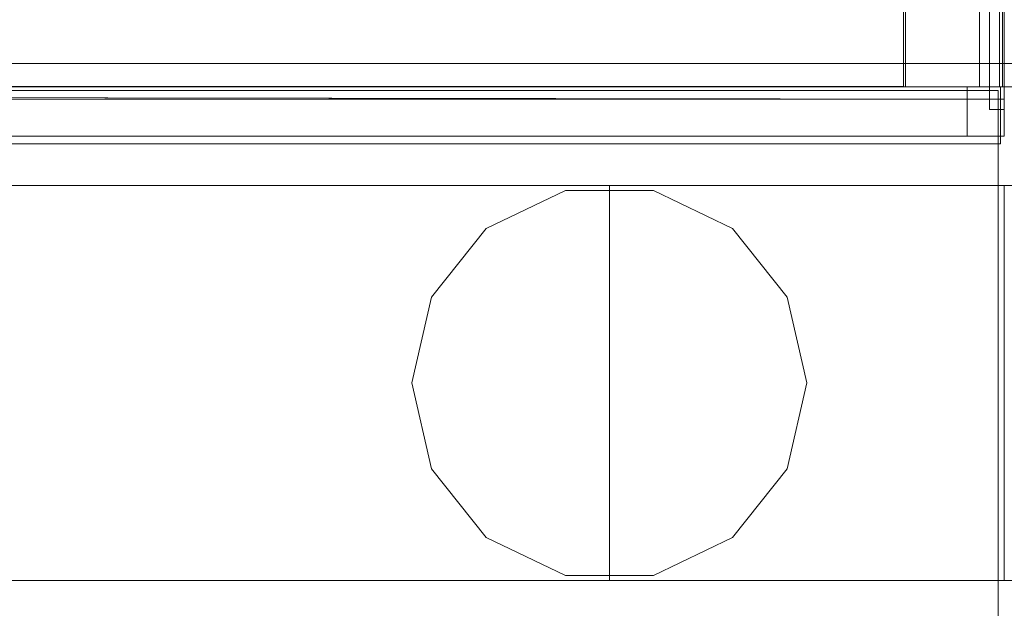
# Model space of a CAD drawing. Header units: inches. Extents: x 813 to 1305, y 19 to 194.
# Tile 653 of 875: x 1254.46 to 1259.44, y 104.09 to 107.07. Entities that reach past the tile are written whole.
import ezdxf

# ---------------------------------------------------------------- set-up
doc = ezdxf.new("R2010")
doc.units = ezdxf.units.IN
doc.header["$MEASUREMENT"] = 0
for name, color, linetype, true_color in [('CET color Grey19', 7, 'Continuous', 0x2f2e34), ('CET color Grey2', 7, 'Continuous', 0x060606), ('CET color Grey98', 7, 'Continuous', 0xfafafa), ('CET color NavajoWhite4', 7, 'Continuous', 0x81775f)]:
    doc.layers.add(name, color=color, linetype=linetype, true_color=true_color)
doc.layers.add('CET Default', color=7, linetype='Continuous')

# ---------------------------------------------------------------- blocks, each defined once
blk = doc.blocks.new('*C164')
at = {"layer": 'CET color Grey2', "linetype": 'Continuous', "lineweight": 0}
for points, invisible_edges in [([(40, 2.5, 32.1525), (2, 2.5, 32.1525), (2, 2.5, 34.0275), (40, 2.5, 32.1525)], 4), ([(40, 2.5, 32.1525), (2, 2.5, 34.0275), (40, 2.5, 34.0275), (40, 2.5, 32.1525)], 9), ([(2, 2.5, 32.1525), (40, 2.5, 32.1525), (40, 0.5, 32.1525), (2, 2.5, 32.1525)], 4), ([(2, 2.5, 32.1525), (40, 0.5, 32.1525), (2, 0.5, 32.1525), (2, 2.5, 32.1525)], 9), ([(2, 0.5, 34.0275), (40, 0.5, 34.0275), (40, 2.5, 34.0275), (2, 0.5, 34.0275)], 4), ([(2, 0.5, 34.0275), (40, 2.5, 34.0275), (2, 2.5, 34.0275), (2, 0.5, 34.0275)], 9), ([(40, 2.5, 48.4213), (2, 2.5, 48.4213), (2, 2.5, 49.4213), (40, 2.5, 48.4213)], 4), ([(40, 2.5, 48.4213), (2, 2.5, 49.4213), (40, 2.5, 49.4213), (40, 2.5, 48.4213)], 9), ([(2, 2.5, 48.4213), (40, 2.5, 48.4213), (40, 0.5, 48.4213), (2, 2.5, 48.4213)], 4), ([(2, 2.5, 48.4213), (40, 0.5, 48.4213), (2, 0.5, 48.4213), (2, 2.5, 48.4213)], 9), ([(2, 0.5, 49.4213), (40, 0.5, 49.4213), (40, 2.5, 49.4213), (2, 0.5, 49.4213)], 4), ([(2, 0.5, 49.4213), (40, 2.5, 49.4213), (2, 2.5, 49.4213), (2, 0.5, 49.4213)], 9), ([(40, 2.5, 8.59), (2, 2.5, 8.59), (2, 2.5, 9.59), (40, 2.5, 8.59)], 4), ([(40, 2.5, 8.59), (2, 2.5, 9.59), (40, 2.5, 9.59), (40, 2.5, 8.59)], 9), ([(2, 2.5, 8.59), (40, 2.5, 8.59), (40, 0.5, 8.59), (2, 2.5, 8.59)], 4), ([(2, 2.5, 8.59), (40, 0.5, 8.59), (2, 0.5, 8.59), (2, 2.5, 8.59)], 9), ([(2, 0.5, 9.59), (40, 0.5, 9.59), (40, 2.5, 9.59), (2, 0.5, 9.59)], 4), ([(2, 0.5, 9.59), (40, 2.5, 9.59), (2, 2.5, 9.59), (2, 0.5, 9.59)], 9), ([(40, 2.5, 0.5), (2, 2.5, 0.5), (2, 2.5, 1.5), (40, 2.5, 0.5)], 4), ([(40, 2.5, 0.5), (2, 2.5, 1.5), (40, 2.5, 1.5), (40, 2.5, 0.5)], 9), ([(2, 2.5, 0.5), (40, 2.5, 0.5), (40, 0.5, 0.5), (2, 2.5, 0.5)], 4), ([(2, 2.5, 0.5), (40, 0.5, 0.5), (2, 0.5, 0.5), (2, 2.5, 0.5)], 9), ([(2, 0.5, 1.5), (40, 0.5, 1.5), (40, 2.5, 1.5), (2, 0.5, 1.5)], 4), ([(2, 0.5, 1.5), (40, 2.5, 1.5), (2, 2.5, 1.5), (2, 0.5, 1.5)], 9), ([(40, 0.5, 32.1525), (40, 2.5, 32.1525), (40, 2.5, 34.0275), (40, 0.5, 32.1525)], 4), ([(40, 0.5, 32.1525), (40, 2.5, 34.0275), (40, 0.5, 34.0275), (40, 0.5, 32.1525)], 9), ([(42, 2.5, 0.5), (40, 2.5, 0.5), (40, 2.5, 49.4213), (42, 2.5, 0.5)], 4), ([(42, 2.5, 0.5), (40, 2.5, 49.4213), (42, 2.5, 49.4213), (42, 2.5, 0.5)], 9), ([(40, 2.5, 0.5), (40, 0.5, 0.5), (40, 0.5, 49.4213), (40, 2.5, 0.5)], 4), ([(40, 2.5, 0.5), (40, 0.5, 49.4213), (40, 2.5, 49.4213), (40, 2.5, 0.5)], 9), ([(40, 2.5, 0.5), (42, 2.5, 0.5), (42, 0.5, 0.5), (40, 2.5, 0.5)], 4), ([(40, 2.5, 0.5), (42, 0.5, 0.5), (40, 0.5, 0.5), (40, 2.5, 0.5)], 9), ([(40, 0.5, 49.4213), (42, 0.5, 49.4213), (42, 2.5, 49.4213), (40, 0.5, 49.4213)], 4), ([(40, 0.5, 49.4213), (42, 2.5, 49.4213), (40, 2.5, 49.4213), (40, 0.5, 49.4213)], 9), ([(40, 0.5, 48.4213), (40, 2.5, 48.4213), (40, 2.5, 49.4213), (40, 0.5, 48.4213)], 4), ([(40, 0.5, 48.4213), (40, 2.5, 49.4213), (40, 0.5, 49.4213), (40, 0.5, 48.4213)], 9), ([(40, 0.5, 8.59), (40, 2.5, 8.59), (40, 2.5, 9.59), (40, 0.5, 8.59)], 4), ([(40, 0.5, 8.59), (40, 2.5, 9.59), (40, 0.5, 9.59), (40, 0.5, 8.59)], 9), ([(40, 0.5, 0.5), (40, 2.5, 0.5), (40, 2.5, 1.5), (40, 0.5, 0.5)], 4), ([(40, 0.5, 0.5), (40, 2.5, 1.5), (40, 0.5, 1.5), (40, 0.5, 0.5)], 9), ([(42, 0.5, 0.5), (42, 2.5, 0.5), (42, 2.5, 49.4213), (42, 0.5, 0.5)], 4), ([(42, 0.5, 0.5), (42, 2.5, 49.4213), (42, 0.5, 49.4213), (42, 0.5, 0.5)], 9), ([(39.3765, 2.2818), (39.7775, 2.4749), (41, 1.5), (39.3765, 2.2818)], 6), ([(41, 1.5, 0.5), (39.7775, 2.4749, 0.5), (39.3765, 2.2818, 0.5), (41, 1.5, 0.5)], 13), ([(39.3765, 2.2818), (39.7775, 2.4749, 0.5), (39.7775, 2.4749), (39.3765, 2.2818)], 9), ([(39.3765, 2.2818), (39.3765, 2.2818, 0.5), (39.7775, 2.4749, 0.5), (39.3765, 2.2818)], 4), ([(39.7775, 2.4749), (40.2225, 2.4749), (41, 1.5), (39.7775, 2.4749)], 6), ([(41, 1.5, 0.5), (40.2225, 2.4749, 0.5), (39.7775, 2.4749, 0.5), (41, 1.5, 0.5)], 13), ([(39.7775, 2.4749), (40.2225, 2.4749, 0.5), (40.2225, 2.4749), (39.7775, 2.4749)], 9), ([(39.7775, 2.4749), (39.7775, 2.4749, 0.5), (40.2225, 2.4749, 0.5), (39.7775, 2.4749)], 4), ([(40.2225, 2.4749), (40.6235, 2.2818), (41, 1.5), (40.2225, 2.4749)], 6), ([(41, 1.5, 0.5), (40.6235, 2.2818, 0.5), (40.2225, 2.4749, 0.5), (41, 1.5, 0.5)], 13), ([(40.2225, 2.4749), (40.6235, 2.2818, 0.5), (40.6235, 2.2818), (40.2225, 2.4749)], 9), ([(40.2225, 2.4749), (40.2225, 2.4749, 0.5), (40.6235, 2.2818, 0.5), (40.2225, 2.4749)], 4), ([(39.099, 1.9339), (39.3765, 2.2818), (41, 1.5), (39.099, 1.9339)], 6), ([(41, 1.5, 0.5), (39.3765, 2.2818, 0.5), (39.099, 1.9339, 0.5), (41, 1.5, 0.5)], 13), ([(39.099, 1.9339), (39.3765, 2.2818, 0.5), (39.3765, 2.2818), (39.099, 1.9339)], 9), ([(39.099, 1.9339), (39.099, 1.9339, 0.5), (39.3765, 2.2818, 0.5), (39.099, 1.9339)], 4), ([(40.6235, 2.2818), (40.901, 1.9339), (41, 1.5), (40.6235, 2.2818)], 4), ([(41, 1.5, 0.5), (40.901, 1.9339, 0.5), (40.6235, 2.2818, 0.5), (41, 1.5, 0.5)], 4), ([(40.6235, 2.2818), (40.901, 1.9339, 0.5), (40.901, 1.9339), (40.6235, 2.2818)], 9), ([(40.6235, 2.2818), (40.6235, 2.2818, 0.5), (40.901, 1.9339, 0.5), (40.6235, 2.2818)], 4), ([(39, 1.5), (39.099, 1.9339), (41, 1.5), (39, 1.5)], 6), ([(41, 1.5, 0.5), (39.099, 1.9339, 0.5), (39, 1.5, 0.5), (41, 1.5, 0.5)], 13), ([(39, 1.5), (39.099, 1.9339, 0.5), (39.099, 1.9339), (39, 1.5)], 9), ([(39, 1.5), (39, 1.5, 0.5), (39.099, 1.9339, 0.5), (39, 1.5)], 4), ([(40.901, 1.9339), (41, 1.5, 0.5), (41, 1.5), (40.901, 1.9339)], 9), ([(40.901, 1.9339), (40.901, 1.9339, 0.5), (41, 1.5, 0.5), (40.901, 1.9339)], 4), ([(39.099, 1.0661), (39, 1.5), (41, 1.5), (39.099, 1.0661)], 6), ([(41, 1.5, 0.5), (39, 1.5, 0.5), (39.099, 1.0661, 0.5), (41, 1.5, 0.5)], 13), ([(39.099, 1.0661), (39, 1.5, 0.5), (39, 1.5), (39.099, 1.0661)], 9), ([(39.099, 1.0661), (39.099, 1.0661, 0.5), (39, 1.5, 0.5), (39.099, 1.0661)], 4), ([(39.3765, 0.7182), (39.099, 1.0661), (41, 1.5), (39.3765, 0.7182)], 6), ([(41, 1.5, 0.5), (39.099, 1.0661, 0.5), (39.3765, 0.7182, 0.5), (41, 1.5, 0.5)], 13), ([(39.7775, 0.5251), (39.3765, 0.7182), (41, 1.5), (39.7775, 0.5251)], 6), ([(41, 1.5, 0.5), (39.3765, 0.7182, 0.5), (39.7775, 0.5251, 0.5), (41, 1.5, 0.5)], 13), ([(40.2225, 0.5251), (39.7775, 0.5251), (41, 1.5), (40.2225, 0.5251)], 6), ([(41, 1.5, 0.5), (39.7775, 0.5251, 0.5), (40.2225, 0.5251, 0.5), (41, 1.5, 0.5)], 13), ([(40.6235, 0.7182), (40.2225, 0.5251), (41, 1.5), (40.6235, 0.7182)], 6), ([(41, 1.5, 0.5), (40.2225, 0.5251, 0.5), (40.6235, 0.7182, 0.5), (41, 1.5, 0.5)], 13), ([(40.901, 1.0661), (40.6235, 0.7182), (41, 1.5), (40.901, 1.0661)], 2), ([(41, 1.5, 0.5), (40.6235, 0.7182, 0.5), (40.901, 1.0661, 0.5), (41, 1.5, 0.5)], 9), ([(41, 1.5), (41, 1.5, 0.5), (40.901, 1.0661, 0.5), (41, 1.5)], 4), ([(41, 1.5), (40.901, 1.0661, 0.5), (40.901, 1.0661), (41, 1.5)], 9), ([(39.3765, 0.7182), (39.099, 1.0661, 0.5), (39.099, 1.0661), (39.3765, 0.7182)], 9), ([(39.3765, 0.7182), (39.3765, 0.7182, 0.5), (39.099, 1.0661, 0.5), (39.3765, 0.7182)], 4), ([(40.901, 1.0661), (40.6235, 0.7182, 0.5), (40.6235, 0.7182), (40.901, 1.0661)], 9), ([(40.901, 1.0661), (40.901, 1.0661, 0.5), (40.6235, 0.7182, 0.5), (40.901, 1.0661)], 4), ([(39.7775, 0.5251), (39.3765, 0.7182, 0.5), (39.3765, 0.7182), (39.7775, 0.5251)], 9), ([(39.7775, 0.5251), (39.7775, 0.5251, 0.5), (39.3765, 0.7182, 0.5), (39.7775, 0.5251)], 4), ([(40.6235, 0.7182), (40.2225, 0.5251, 0.5), (40.2225, 0.5251), (40.6235, 0.7182)], 9), ([(40.6235, 0.7182), (40.6235, 0.7182, 0.5), (40.2225, 0.5251, 0.5), (40.6235, 0.7182)], 4), ([(2, 0.5, 32.1525), (40, 0.5, 32.1525), (40, 0.5, 34.0275), (2, 0.5, 32.1525)], 4), ([(2, 0.5, 32.1525), (40, 0.5, 34.0275), (2, 0.5, 34.0275), (2, 0.5, 32.1525)], 9), ([(2, 0.5, 48.4213), (40, 0.5, 48.4213), (40, 0.5, 49.4213), (2, 0.5, 48.4213)], 4), ([(2, 0.5, 48.4213), (40, 0.5, 49.4213), (2, 0.5, 49.4213), (2, 0.5, 48.4213)], 9), ([(2, 0.5, 8.59), (40, 0.5, 8.59), (40, 0.5, 9.59), (2, 0.5, 8.59)], 4), ([(2, 0.5, 8.59), (40, 0.5, 9.59), (2, 0.5, 9.59), (2, 0.5, 8.59)], 9), ([(2, 0.5, 0.5), (40, 0.5, 0.5), (40, 0.5, 1.5), (2, 0.5, 0.5)], 4), ([(2, 0.5, 0.5), (40, 0.5, 1.5), (2, 0.5, 1.5), (2, 0.5, 0.5)], 9), ([(40.2225, 0.5251), (39.7775, 0.5251, 0.5), (39.7775, 0.5251), (40.2225, 0.5251)], 9), ([(40.2225, 0.5251), (40.2225, 0.5251, 0.5), (39.7775, 0.5251, 0.5), (40.2225, 0.5251)], 4), ([(40, 0.5, 0.5), (42, 0.5, 0.5), (42, 0.5, 49.4213), (40, 0.5, 0.5)], 4), ([(40, 0.5, 0.5), (42, 0.5, 49.4213), (40, 0.5, 49.4213), (40, 0.5, 0.5)], 9)]:
    blk.add_3dface(points, dxfattribs=dict(at, invisible_edges=invisible_edges))
at = {"layer": 'CET color Grey98', "linetype": 'Continuous', "lineweight": 0}
for points, invisible_edges in [([(42, 3, 0.5625), (0, 3, 0.5625), (0, 3, 0.8675), (42, 3, 0.5625)], 4), ([(42, 3, 0.5625), (0, 3, 0.8675), (42, 3, 0.8675), (42, 3, 0.5625)], 9), ([(42, 3, 0.8675), (0, 3, 0.8675), (0, 2.9375, 0.93), (42, 3, 0.8675)], 4), ([(42, 3, 0.8675), (0, 2.9375, 0.93), (42, 2.9375, 0.93), (42, 3, 0.8675)], 9), ([(41.9803, 3, 1.18), (0.0197, 3, 1.18), (0.0197, 3, 8.84), (41.9803, 3, 1.18)], 4), ([(41.9803, 3, 1.18), (0.0197, 3, 8.84), (41.9803, 3, 8.84), (41.9803, 3, 1.18)], 9), ([(41.9803, 3, 8.84), (0.0197, 3, 8.84), (0.0197, 2.9375, 8.9025), (41.9803, 3, 8.84)], 4), ([(41.9803, 3, 8.84), (0.0197, 2.9375, 8.9025), (41.9803, 2.9375, 8.9025), (41.9803, 3, 8.84)], 9), ([(41.8125, 2.9375, 9.09), (0.1875, 3, 9.1525), (41.8125, 3, 9.1525), (41.8125, 2.9375, 9.09)], 9), ([(41.8125, 2.9375, 9.09), (0.1875, 2.9375, 9.09), (0.1875, 3, 9.1525), (41.8125, 2.9375, 9.09)], 4), ([(41.8125, 3, 9.1525), (0.1875, 3, 32.9025), (41.8125, 3, 32.9025), (41.8125, 3, 9.1525)], 9), ([(41.8125, 3, 9.1525), (0.1875, 3, 9.1525), (0.1875, 3, 32.9025), (41.8125, 3, 9.1525)], 4), ([(41.8125, 3, 32.9025), (0.1875, 2.9375, 32.965), (41.8125, 2.9375, 32.965), (41.8125, 3, 32.9025)], 9), ([(41.8125, 3, 32.9025), (0.1875, 3, 32.9025), (0.1875, 2.9375, 32.965), (41.8125, 3, 32.9025)], 4), ([(41.8125, 3, 33.26), (41.8125, 2.75, 33.26), (0.1875, 3, 33.26), (41.8125, 3, 33.26)], 2), ([(0.1875, 3, 33.26), (41.8125, 2.75, 33.26), (0.1875, 2.75, 33.26), (0.1875, 3, 33.26)], 9), ([(41.8125, 3, 33.26), (0.1875, 3, 33.26), (0.1875, 3, 35.005), (41.8125, 3, 33.26)], 4), ([(41.8125, 3, 33.26), (0.1875, 3, 35.005), (41.8125, 3, 35.005), (41.8125, 3, 33.26)], 9), ([(41.8125, 2.75, 34.92), (41.8125, 3, 34.92), (0.1875, 3, 34.92), (41.8125, 2.75, 34.92)], 4), ([(41.8125, 2.75, 34.92), (0.1875, 3, 34.92), (0.1875, 2.75, 34.92), (41.8125, 2.75, 34.92)], 9), ([(41.8125, 3, 35.26), (41.8125, 2.75, 35.26), (0.1875, 3, 35.26), (41.8125, 3, 35.26)], 2), ([(0.1875, 3, 35.26), (41.8125, 2.75, 35.26), (0.1875, 2.75, 35.26), (0.1875, 3, 35.26)], 9), ([(41.8125, 3, 35.26), (0.1875, 3, 35.26), (0.1875, 3, 37.005), (41.8125, 3, 35.26)], 4), ([(41.8125, 3, 35.26), (0.1875, 3, 37.005), (41.8125, 3, 37.005), (41.8125, 3, 35.26)], 9), ([(41.8125, 2.75, 36.92), (41.8125, 3, 36.92), (0.1875, 3, 36.92), (41.8125, 2.75, 36.92)], 4), ([(41.8125, 2.75, 36.92), (0.1875, 3, 36.92), (0.1875, 2.75, 36.92), (41.8125, 2.75, 36.92)], 9), ([(41.8125, 3, 37.26), (41.8125, 2.75, 37.26), (0.1875, 3, 37.26), (41.8125, 3, 37.26)], 2), ([(0.1875, 3, 37.26), (41.8125, 2.75, 37.26), (0.1875, 2.75, 37.26), (0.1875, 3, 37.26)], 9), ([(41.8125, 3, 37.26), (0.1875, 3, 37.26), (0.1875, 3, 39.005), (41.8125, 3, 37.26)], 4), ([(41.8125, 3, 37.26), (0.1875, 3, 39.005), (41.8125, 3, 39.005), (41.8125, 3, 37.26)], 9), ([(41.8125, 2.75, 38.92), (41.8125, 3, 38.92), (0.1875, 3, 38.92), (41.8125, 2.75, 38.92)], 4), ([(41.8125, 2.75, 38.92), (0.1875, 3, 38.92), (0.1875, 2.75, 38.92), (41.8125, 2.75, 38.92)], 9), ([(41.8125, 3, 39.26), (41.8125, 2.75, 39.26), (0.1875, 3, 39.26), (41.8125, 3, 39.26)], 2), ([(0.1875, 3, 39.26), (41.8125, 2.75, 39.26), (0.1875, 2.75, 39.26), (0.1875, 3, 39.26)], 9), ([(41.8125, 3, 39.26), (0.1875, 3, 39.26), (0.1875, 3, 41.005), (41.8125, 3, 39.26)], 4), ([(41.8125, 3, 39.26), (0.1875, 3, 41.005), (41.8125, 3, 41.005), (41.8125, 3, 39.26)], 9), ([(41.8125, 2.75, 40.92), (41.8125, 3, 40.92), (0.1875, 3, 40.92), (41.8125, 2.75, 40.92)], 4), ([(41.8125, 2.75, 40.92), (0.1875, 3, 40.92), (0.1875, 2.75, 40.92), (41.8125, 2.75, 40.92)], 9), ([(41.8125, 3, 41.26), (41.8125, 2.75, 41.26), (0.1875, 3, 41.26), (41.8125, 3, 41.26)], 2), ([(0.1875, 3, 41.26), (41.8125, 2.75, 41.26), (0.1875, 2.75, 41.26), (0.1875, 3, 41.26)], 9), ([(41.8125, 3, 41.26), (0.1875, 3, 41.26), (0.1875, 3, 43.005), (41.8125, 3, 41.26)], 4), ([(41.8125, 3, 41.26), (0.1875, 3, 43.005), (41.8125, 3, 43.005), (41.8125, 3, 41.26)], 9), ([(41.8125, 2.75, 42.92), (41.8125, 3, 42.92), (0.1875, 3, 42.92), (41.8125, 2.75, 42.92)], 4), ([(41.8125, 2.75, 42.92), (0.1875, 3, 42.92), (0.1875, 2.75, 42.92), (41.8125, 2.75, 42.92)], 9), ([(41.8125, 3, 43.26), (41.8125, 2.75, 43.26), (0.1875, 3, 43.26), (41.8125, 3, 43.26)], 2), ([(0.1875, 3, 43.26), (41.8125, 2.75, 43.26), (0.1875, 2.75, 43.26), (0.1875, 3, 43.26)], 9), ([(41.8125, 3, 43.26), (0.1875, 3, 43.26), (0.1875, 3, 45.005), (41.8125, 3, 43.26)], 4), ([(41.8125, 3, 43.26), (0.1875, 3, 45.005), (41.8125, 3, 45.005), (41.8125, 3, 43.26)], 9), ([(41.8125, 2.75, 44.92), (41.8125, 3, 44.92), (0.1875, 3, 44.92), (41.8125, 2.75, 44.92)], 4), ([(41.8125, 2.75, 44.92), (0.1875, 3, 44.92), (0.1875, 2.75, 44.92), (41.8125, 2.75, 44.92)], 9), ([(41.8125, 3, 45.26), (41.8125, 2.75, 45.26), (0.1875, 3, 45.26), (41.8125, 3, 45.26)], 2), ([(0.1875, 3, 45.26), (41.8125, 2.75, 45.26), (0.1875, 2.75, 45.26), (0.1875, 3, 45.26)], 9), ([(41.8125, 3, 45.26), (0.1875, 3, 45.26), (0.1875, 3, 47.005), (41.8125, 3, 45.26)], 4), ([(41.8125, 3, 45.26), (0.1875, 3, 47.005), (41.8125, 3, 47.005), (41.8125, 3, 45.26)], 9), ([(41.8125, 2.75, 46.92), (41.8125, 3, 46.92), (0.1875, 3, 46.92), (41.8125, 2.75, 46.92)], 4), ([(41.8125, 2.75, 46.92), (0.1875, 3, 46.92), (0.1875, 2.75, 46.92), (41.8125, 2.75, 46.92)], 9), ([(41.8125, 3, 47.26), (41.8125, 2.75, 47.26), (0.1875, 3, 47.26), (41.8125, 3, 47.26)], 2), ([(0.1875, 3, 47.26), (41.8125, 2.75, 47.26), (0.1875, 2.75, 47.26), (0.1875, 3, 47.26)], 9), ([(41.8125, 3, 47.26), (0.1875, 3, 47.26), (0.1875, 3, 49.005), (41.8125, 3, 47.26)], 4), ([(41.8125, 3, 47.26), (0.1875, 3, 49.005), (41.8125, 3, 49.005), (41.8125, 3, 47.26)], 9), ([(41.8125, 2.75, 9.09), (41.8125, 3, 32.9025), (41.8125, 2.9375, 32.965), (41.8125, 2.75, 9.09)], 13), ([(41.8125, 2.75, 9.09), (41.8125, 3, 9.1525), (41.8125, 3, 32.9025), (41.8125, 2.75, 9.09)], 13), ([(41.8125, 2.75, 9.09), (41.8125, 2.9375, 9.09), (41.8125, 3, 9.1525), (41.8125, 2.75, 9.09)], 4), ([(0.0312, 0.0197, 49.5), (41.9687, 0.0197, 49.5), (41.9687, 2.9803, 49.5), (0.0312, 0.0197, 49.5)], 4), ([(0.0312, 0.0197, 49.5), (41.9687, 2.9803, 49.5), (0.0312, 2.9803, 49.5), (0.0312, 0.0197, 49.5)], 9), ([(0.0312, 2.9803, 49.5), (41.9687, 2.9803, 49.5), (41.9687, 2.9803, 49.25), (0.0312, 2.9803, 49.5)], 4), ([(0.0312, 2.9803, 49.5), (41.9687, 2.9803, 49.25), (0.0312, 2.9803, 49.25), (0.0312, 2.9803, 49.5)], 9), ([(0.0312, 2.9803, 49.25), (41.9687, 2.9803, 49.25), (41.9687, 0.0197, 49.25), (0.0312, 2.9803, 49.25)], 4), ([(0.0312, 2.9803, 49.25), (41.9687, 0.0197, 49.25), (0.0312, 0.0197, 49.25), (0.0312, 2.9803, 49.25)], 9), ([(42, 2.9375, 0.93), (0, 2.9375, 0.93), (0, 2.75, 0.93), (42, 2.9375, 0.93)], 4), ([(42, 2.9375, 0.93), (0, 2.75, 0.93), (42, 2.75, 0.93), (42, 2.9375, 0.93)], 9), ([(42, 2.75, 0.5), (0, 2.75, 0.5), (0, 2.9375, 0.5), (42, 2.75, 0.5)], 4), ([(42, 2.75, 0.5), (0, 2.9375, 0.5), (42, 2.9375, 0.5), (42, 2.75, 0.5)], 9), ([(41.9803, 2.9375, 8.9025), (0.0197, 2.9375, 8.9025), (0.0197, 2.75, 8.9025), (41.9803, 2.9375, 8.9025)], 4), ([(41.9803, 2.9375, 8.9025), (0.0197, 2.75, 8.9025), (41.9803, 2.75, 8.9025), (41.9803, 2.9375, 8.9025)], 9), ([(41.9803, 2.75, 1.1175), (0.0197, 2.75, 1.1175), (0.0197, 2.9375, 1.1175), (41.9803, 2.75, 1.1175)], 4), ([(41.9803, 2.75, 1.1175), (0.0197, 2.9375, 1.1175), (41.9803, 2.9375, 1.1175), (41.9803, 2.75, 1.1175)], 9), ([(41.8125, 2.75, 9.09), (0.1875, 2.9375, 9.09), (41.8125, 2.9375, 9.09), (41.8125, 2.75, 9.09)], 9), ([(41.8125, 2.75, 9.09), (0.1875, 2.75, 9.09), (0.1875, 2.9375, 9.09), (41.8125, 2.75, 9.09)], 4), ([(41.8125, 2.9375, 32.965), (0.1875, 2.75, 32.965), (41.8125, 2.75, 32.965), (41.8125, 2.9375, 32.965)], 9), ([(41.8125, 2.9375, 32.965), (0.1875, 2.9375, 32.965), (0.1875, 2.75, 32.965), (41.8125, 2.9375, 32.965)], 4), ([(41.8125, 2.75, 9.09), (41.8125, 2.9375, 32.965), (41.8125, 2.75, 32.965), (41.8125, 2.75, 9.09)], 9), ([(42, 2.75, 0.93), (0, 2.75, 0.93), (0, 2.75, 0.5), (42, 2.75, 0.93)], 4), ([(42, 2.75, 0.93), (0, 2.75, 0.5), (42, 2.75, 0.5), (42, 2.75, 0.93)], 9), ([(41.9803, 2.75, 8.9025), (0.0197, 2.75, 8.9025), (0.0197, 2.75, 1.1175), (41.9803, 2.75, 8.9025)], 4), ([(41.9803, 2.75, 8.9025), (0.0197, 2.75, 1.1175), (41.9803, 2.75, 1.1175), (41.9803, 2.75, 8.9025)], 9), ([(41.9803, 2.7106, 0.93), (0.0197, 2.7106, 0.93), (0.0197, 2.75, 0.93), (41.9803, 2.7106, 0.93)], 4), ([(41.9803, 2.7106, 0.93), (0.0197, 2.75, 0.93), (41.9803, 2.75, 0.93), (41.9803, 2.7106, 0.93)], 9), ([(41.9803, 2.75, 1.1175), (0.0197, 2.75, 1.1175), (0.0197, 2.7106, 1.1175), (41.9803, 2.75, 1.1175)], 4), ([(41.9803, 2.75, 1.1175), (0.0197, 2.7106, 1.1175), (41.9803, 2.7106, 1.1175), (41.9803, 2.75, 1.1175)], 9), ([(41.9803, 2.75, 0.93), (0.0197, 2.75, 0.93), (0.0197, 2.75, 1.1175), (41.9803, 2.75, 0.93)], 4), ([(41.9803, 2.75, 0.93), (0.0197, 2.75, 1.1175), (41.9803, 2.75, 1.1175), (41.9803, 2.75, 0.93)], 9), ([(41.9803, 2.7106, 8.9025), (0.0197, 2.7106, 8.9025), (0.0197, 2.75, 8.9025), (41.9803, 2.7106, 8.9025)], 4), ([(41.9803, 2.7106, 8.9025), (0.0197, 2.75, 8.9025), (41.9803, 2.75, 8.9025), (41.9803, 2.7106, 8.9025)], 9), ([(41.9803, 2.75, 9.09), (0.0197, 2.75, 9.09), (0.0197, 2.7106, 9.09), (41.9803, 2.75, 9.09)], 4), ([(41.9803, 2.75, 9.09), (0.0197, 2.7106, 9.09), (41.9803, 2.7106, 9.09), (41.9803, 2.75, 9.09)], 9), ([(41.9803, 2.75, 8.9025), (0.0197, 2.75, 8.9025), (0.0197, 2.75, 9.09), (41.9803, 2.75, 8.9025)], 4), ([(41.9803, 2.75, 8.9025), (0.0197, 2.75, 9.09), (41.9803, 2.75, 9.09), (41.9803, 2.75, 8.9025)], 9), ([(41.8125, 2.75, 32.965), (0.1875, 2.75, 9.09), (41.8125, 2.75, 9.09), (41.8125, 2.75, 32.965)], 9), ([(41.8125, 2.75, 32.965), (0.1875, 2.75, 32.965), (0.1875, 2.75, 9.09), (41.8125, 2.75, 32.965)], 4), ([(41.8125, 2.75, 32.92), (0.1875, 2.75, 32.92), (0.1875, 2.75, 33.26), (41.8125, 2.75, 32.92)], 4), ([(41.8125, 2.75, 32.92), (0.1875, 2.75, 33.26), (41.8125, 2.75, 33.26), (41.8125, 2.75, 32.92)], 9), ([(41.8125, 2.75, 34.92), (0.1875, 2.75, 34.92), (0.1875, 2.75, 35.26), (41.8125, 2.75, 34.92)], 4), ([(41.8125, 2.75, 34.92), (0.1875, 2.75, 35.26), (41.8125, 2.75, 35.26), (41.8125, 2.75, 34.92)], 9), ([(41.8125, 2.75, 36.92), (0.1875, 2.75, 36.92), (0.1875, 2.75, 37.26), (41.8125, 2.75, 36.92)], 4), ([(41.8125, 2.75, 36.92), (0.1875, 2.75, 37.26), (41.8125, 2.75, 37.26), (41.8125, 2.75, 36.92)], 9), ([(41.8125, 2.75, 38.92), (0.1875, 2.75, 38.92), (0.1875, 2.75, 39.26), (41.8125, 2.75, 38.92)], 4), ([(41.8125, 2.75, 38.92), (0.1875, 2.75, 39.26), (41.8125, 2.75, 39.26), (41.8125, 2.75, 38.92)], 9), ([(41.8125, 2.75, 40.92), (0.1875, 2.75, 40.92), (0.1875, 2.75, 41.26), (41.8125, 2.75, 40.92)], 4), ([(41.8125, 2.75, 40.92), (0.1875, 2.75, 41.26), (41.8125, 2.75, 41.26), (41.8125, 2.75, 40.92)], 9), ([(41.8125, 2.75, 42.92), (0.1875, 2.75, 42.92), (0.1875, 2.75, 43.26), (41.8125, 2.75, 42.92)], 4), ([(41.8125, 2.75, 42.92), (0.1875, 2.75, 43.26), (41.8125, 2.75, 43.26), (41.8125, 2.75, 42.92)], 9), ([(41.8125, 2.75, 44.92), (0.1875, 2.75, 44.92), (0.1875, 2.75, 45.26), (41.8125, 2.75, 44.92)], 4), ([(41.8125, 2.75, 44.92), (0.1875, 2.75, 45.26), (41.8125, 2.75, 45.26), (41.8125, 2.75, 44.92)], 9), ([(41.8125, 2.75, 46.92), (0.1875, 2.75, 46.92), (0.1875, 2.75, 47.26), (41.8125, 2.75, 46.92)], 4), ([(41.8125, 2.75, 46.92), (0.1875, 2.75, 47.26), (41.8125, 2.75, 47.26), (41.8125, 2.75, 46.92)], 9), ([(41.9803, 2.7106, 0.93), (41.9803, 2.75, 0.93), (41.9803, 2.75, 1.1175), (41.9803, 2.7106, 0.93)], 4), ([(41.9803, 2.7106, 0.93), (41.9803, 2.75, 1.1175), (41.9803, 2.7106, 1.1175), (41.9803, 2.7106, 0.93)], 9), ([(41.9803, 2.7106, 8.9025), (41.9803, 2.75, 8.9025), (41.9803, 2.75, 9.09), (41.9803, 2.7106, 8.9025)], 4), ([(41.9803, 2.7106, 8.9025), (41.9803, 2.75, 9.09), (41.9803, 2.7106, 9.09), (41.9803, 2.7106, 8.9025)], 9), ([(0.0197, 2.7106, 0.93), (41.9803, 2.7106, 0.93), (41.9803, 2.7106, 1.1175), (0.0197, 2.7106, 0.93)], 4), ([(0.0197, 2.7106, 0.93), (41.9803, 2.7106, 1.1175), (0.0197, 2.7106, 1.1175), (0.0197, 2.7106, 0.93)], 9), ([(0.0197, 2.7106, 8.9025), (41.9803, 2.7106, 8.9025), (41.9803, 2.7106, 9.09), (0.0197, 2.7106, 8.9025)], 4), ([(0.0197, 2.7106, 8.9025), (41.9803, 2.7106, 9.09), (0.0197, 2.7106, 9.09), (0.0197, 2.7106, 8.9025)], 9)]:
    blk.add_3dface(points, dxfattribs=dict(at, invisible_edges=invisible_edges))
for points in [[(42, 2.9375, 0.5), (0, 2.9375, 0.5), (0, 3, 0.5625), (42, 2.9375, 0.5)], [(42, 2.9375, 0.5), (0, 3, 0.5625), (42, 3, 0.5625), (42, 2.9375, 0.5)], [(41.9803, 2.9375, 1.1175), (0.0197, 2.9375, 1.1175), (0.0197, 3, 1.18), (41.9803, 2.9375, 1.1175)], [(41.9803, 2.9375, 1.1175), (0.0197, 3, 1.18), (41.9803, 3, 1.18), (41.9803, 2.9375, 1.1175)]]:
    blk.add_3dface(points, dxfattribs=at)
blk = doc.blocks.new('*C163')
at = {"layer": 'CET Default', "linetype": 'Continuous', "lineweight": 0, "rotation": 359.9999999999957}
blk.add_blockref('*C164', (418.7222, 916.8549), dxfattribs=at)
blk = doc.blocks.new('*C180')
at = {"layer": 'CET color Grey19', "linetype": 'Continuous', "lineweight": 0}
blk.add_3dface([(42, 0.115, 18.75), (42, -0.55, 27.675), (42, 0.115, 27.675), (42, 0.115, 18.75)], dxfattribs=at)
for points, invisible_edges in [([(42, -0.55, 27.675), (42.075, -0.55, 27.675), (42.075, 0.115, 27.675), (42, -0.55, 27.675)], 4), ([(42, -0.55, 27.675), (42.075, 0.115, 27.675), (42, 0.115, 27.675), (42, -0.55, 27.675)], 9), ([(42, 0.115, 18.75), (42.075, 0.115, 18.75), (42.075, -0.55, 18.75), (42, 0.115, 18.75)], 4), ([(42, 0.115, 18.75), (42.075, -0.55, 18.75), (42, -0.55, 18.75), (42, 0.115, 18.75)], 9), ([(42, 0.115, 27.675), (42.075, 0.115, 27.675), (42.075, 0.115, 18.75), (42, 0.115, 27.675)], 4), ([(42, 0.115, 27.675), (42.075, 0.115, 18.75), (42, 0.115, 18.75), (42, 0.115, 27.675)], 9), ([(42, 0.115, 18.75), (42, -0.55, 18.75), (42, -0.55, 27.75), (42, 0.115, 18.75)], 2), ([(42.075, 0.115, 27.675), (42.075, -0.55, 27.675), (42.075, 0.115, 18.75), (42.075, 0.115, 27.675)], 2), ([(42.075, -0.55, 18.75), (42.075, 0.115, 18.75), (42.075, -0.55, 27.675), (42.075, -0.55, 18.75)], 6)]:
    blk.add_3dface(points, dxfattribs=dict(at, invisible_edges=invisible_edges))
at = {"layer": 'CET color Grey98', "linetype": 'Continuous', "lineweight": 0}
for points, invisible_edges in [([(0.1181, -0.1181, 29), (84, 0, 28.8819), (0, 0, 28.8819), (0.1181, -0.1181, 29)], 9), ([(0, 0, 28.8819), (84, 0, 28.8819), (84, 0, 27.8681), (0, 0, 28.8819)], 4), ([(0, 0, 28.8819), (84, 0, 27.8681), (0, 0, 27.8681), (0, 0, 28.8819)], 9), ([(0, 0, 27.8681), (84, 0, 27.8681), (83.8819, -0.1181, 27.75), (0, 0, 27.8681)], 4), ([(0, 0, 27.8681), (83.8819, -0.1181, 27.75), (0.1181, -0.1181, 27.75), (0, 0, 27.8681)], 9), ([(0.1181, -0.1181, 29), (83.8819, -0.1181, 29), (84, 0, 28.8819), (0.1181, -0.1181, 29)], 4), ([(0.1181, -23.913, 29), (83.8819, -23.913, 29), (83.8819, -0.1181, 29), (0.1181, -23.913, 29)], 4), ([(0.1181, -23.913, 29), (83.8819, -0.1181, 29), (0.1181, -0.1181, 29), (0.1181, -23.913, 29)], 9), ([(0.1181, -0.1181, 27.75), (83.8819, -0.1181, 27.75), (83.8819, -0.1181, 29), (0.1181, -0.1181, 27.75)], 4), ([(0.1181, -0.1181, 27.75), (83.8819, -0.1181, 29), (0.1181, -0.1181, 29), (0.1181, -0.1181, 27.75)], 9)]:
    blk.add_3dface(points, dxfattribs=dict(at, invisible_edges=invisible_edges))
at = {"layer": 'CET color NavajoWhite4', "linetype": 'Continuous', "lineweight": 0}
for points, invisible_edges in [([(0.1181, -23.913, 27.75), (83.8819, -0.1181, 27.75), (83.8819, -23.913, 27.75), (0.1181, -23.913, 27.75)], 9), ([(0.1181, -23.913, 27.75), (0.1181, -0.1181, 27.75), (83.8819, -0.1181, 27.75), (0.1181, -23.913, 27.75)], 4)]:
    blk.add_3dface(points, dxfattribs=dict(at, invisible_edges=invisible_edges))
blk = doc.blocks.new('*C179')
at = {"layer": 'CET Default', "linetype": 'Continuous', "lineweight": 0, "rotation": 179.9999999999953}
blk.add_blockref('*C180', (502.7222, 919.8549), dxfattribs=at)
blk = doc.blocks.new('*C250')
at = {"layer": 'CET color Grey98', "linetype": 'Continuous', "lineweight": 0}
for points, invisible_edges in [([(0.5, 14, 49.5), (0.01, 14, 49.5), (0.01, 14, 65.5), (0.5, 14, 49.5)], 4), ([(0.5, 14, 49.5), (0.01, 14, 65.5), (0.5, 14, 65.5), (0.5, 14, 49.5)], 9), ([(0.01, 14, 49.5), (0.01, 0.3125, 49.5), (0.01, 0.3125, 65.5), (0.01, 14, 49.5)], 4), ([(0.01, 14, 49.5), (0.01, 0.3125, 65.5), (0.01, 14, 65.5), (0.01, 14, 49.5)], 9), ([(0.01, 14, 49.5), (0.5, 14, 49.5), (0.5, 0.3125, 49.5), (0.01, 14, 49.5)], 4), ([(0.01, 14, 49.5), (0.5, 0.3125, 49.5), (0.01, 0.3125, 49.5), (0.01, 14, 49.5)], 9), ([(0.01, 0.3125, 65.5), (0.5, 0.3125, 65.5), (0.5, 14, 65.5), (0.01, 0.3125, 65.5)], 4), ([(0.01, 0.3125, 65.5), (0.5, 14, 65.5), (0.01, 14, 65.5), (0.01, 0.3125, 65.5)], 9), ([(0.025, 14, 42.4), (0.025, 14, 49.4), (0.125, 14, 42.4), (0.025, 14, 42.4)], 2), ([(0.025, 14, 49.4), (0.125, 14, 49.4), (0.125, 14, 42.4), (0.025, 14, 49.4)], 4), ([(0.025, 4, 49.4), (0.025, 14, 42.4), (0.125, 4, 49.4), (0.025, 4, 49.4)], 2), ([(0.025, 14, 42.4), (0.125, 14, 42.4), (0.125, 4, 49.4), (0.025, 14, 42.4)], 4), ([(0.025, 14, 49.4), (0.025, 4, 49.4), (0.125, 14, 49.4), (0.025, 14, 49.4)], 2), ([(0.025, 4, 49.4), (0.125, 4, 49.4), (0.125, 14, 49.4), (0.025, 4, 49.4)], 4), ([(41.49, 14, 65), (0.5, 14, 65), (0.5, 14, 65.5), (41.49, 14, 65)], 4), ([(41.49, 14, 65), (0.5, 14, 65.5), (41.49, 14, 65.5), (41.49, 14, 65)], 9), ([(0.5, 14, 65), (0.5, 0.3125, 65), (0.5, 0.3125, 65.5), (0.5, 14, 65)], 4), ([(0.5, 14, 65), (0.5, 0.3125, 65.5), (0.5, 14, 65.5), (0.5, 14, 65)], 9), ([(0.5, 14, 65), (41.49, 14, 65), (41.49, 0.3125, 65), (0.5, 14, 65)], 4), ([(0.5, 14, 65), (41.49, 0.3125, 65), (0.5, 0.3125, 65), (0.5, 14, 65)], 9), ([(0.5, 0.3125, 65.5), (41.49, 0.3125, 65.5), (41.49, 14, 65.5), (0.5, 0.3125, 65.5)], 4), ([(0.5, 0.3125, 65.5), (41.49, 14, 65.5), (0.5, 14, 65.5), (0.5, 0.3125, 65.5)], 9), ([(0.5, 0.3125, 49.5), (0.5, 14, 49.5), (0.5, 14, 65.5), (0.5, 0.3125, 49.5)], 4), ([(0.5, 0.3125, 49.5), (0.5, 14, 65.5), (0.5, 0.3125, 65.5), (0.5, 0.3125, 49.5)], 9), ([(41.49, 14, 49.5), (0.5, 14, 49.5), (0.5, 14, 65), (41.49, 14, 49.5)], 4), ([(41.49, 14, 49.5), (0.5, 14, 65), (41.49, 14, 65), (41.49, 14, 49.5)], 9), ([(0.5, 14, 49.5), (0.5, 13.5, 49.5), (0.5, 13.5, 65), (0.5, 14, 49.5)], 4), ([(0.5, 14, 49.5), (0.5, 13.5, 65), (0.5, 14, 65), (0.5, 14, 49.5)], 9), ([(0.5, 14, 49.5), (41.49, 14, 49.5), (41.49, 13.5, 49.5), (0.5, 14, 49.5)], 4), ([(0.5, 14, 49.5), (41.49, 13.5, 49.5), (0.5, 13.5, 49.5), (0.5, 14, 49.5)], 9), ([(0.5, 13.5, 65), (41.49, 13.5, 65), (41.49, 14, 65), (0.5, 13.5, 65)], 4), ([(0.5, 13.5, 65), (41.49, 14, 65), (0.5, 14, 65), (0.5, 13.5, 65)], 9), ([(41.49, 13.999, 51), (0.51, 13.999, 51), (0.51, 13.999, 51.5), (41.49, 13.999, 51)], 4), ([(41.49, 13.999, 51), (0.51, 13.999, 51.5), (41.49, 13.999, 51.5), (41.49, 13.999, 51)], 9), ([(0.51, 13.999, 51), (0.51, 0.3125, 51), (0.51, 0.3125, 51.5), (0.51, 13.999, 51)], 4), ([(0.51, 13.999, 51), (0.51, 0.3125, 51.5), (0.51, 13.999, 51.5), (0.51, 13.999, 51)], 9), ([(0.51, 13.999, 51), (41.49, 13.999, 51), (41.49, 0.3125, 51), (0.51, 13.999, 51)], 4), ([(0.51, 13.999, 51), (41.49, 0.3125, 51), (0.51, 0.3125, 51), (0.51, 13.999, 51)], 9), ([(0.51, 0.3125, 51.5), (41.49, 0.3125, 51.5), (41.49, 13.999, 51.5), (0.51, 0.3125, 51.5)], 4), ([(0.51, 0.3125, 51.5), (41.49, 13.999, 51.5), (0.51, 13.999, 51.5), (0.51, 0.3125, 51.5)], 9)]:
    blk.add_3dface(points, dxfattribs=dict(at, invisible_edges=invisible_edges))
for points in [[(0.025, 14, 42.4), (0.025, 4, 49.4), (0.025, 14, 49.4), (0.025, 14, 42.4)], [(0.125, 14, 49.4), (0.125, 4, 49.4), (0.125, 14, 42.4), (0.125, 14, 49.4)]]:
    blk.add_3dface(points, dxfattribs=at)
blk = doc.blocks.new('*C270')
at = {"layer": 'CET Default', "linetype": 'Continuous', "lineweight": 0, "rotation": 179.9999999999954}
blk.add_blockref('*C250', (460.7222, 933.8549), dxfattribs=at)
blk = doc.blocks.new('*C176')
at = {"layer": 'CET color Grey2', "linetype": 'Continuous', "lineweight": 0}
for points, invisible_edges in [([(2, 2.5, 0.5), (0, 2.5, 0.5), (0, 2.5, 49.4213), (2, 2.5, 0.5)], 4), ([(2, 2.5, 0.5), (0, 2.5, 49.4213), (2, 2.5, 49.4213), (2, 2.5, 0.5)], 9), ([(0, 2.5, 0.5), (0, 0.5, 0.5), (0, 0.5, 49.4213), (0, 2.5, 0.5)], 4), ([(0, 2.5, 0.5), (0, 0.5, 49.4213), (0, 2.5, 49.4213), (0, 2.5, 0.5)], 9), ([(0, 2.5, 0.5), (2, 2.5, 0.5), (2, 0.5, 0.5), (0, 2.5, 0.5)], 4), ([(0, 2.5, 0.5), (2, 0.5, 0.5), (0, 0.5, 0.5), (0, 2.5, 0.5)], 9), ([(0, 0.5, 49.4213), (2, 0.5, 49.4213), (2, 2.5, 49.4213), (0, 0.5, 49.4213)], 4), ([(0, 0.5, 49.4213), (2, 2.5, 49.4213), (0, 2.5, 49.4213), (0, 0.5, 49.4213)], 9), ([(0, 0.5, 0.5), (2, 0.5, 0.5), (2, 0.5, 49.4213), (0, 0.5, 0.5)], 4), ([(0, 0.5, 0.5), (2, 0.5, 49.4213), (0, 0.5, 49.4213), (0, 0.5, 0.5)], 9)]:
    blk.add_3dface(points, dxfattribs=dict(at, invisible_edges=invisible_edges))
blk = doc.blocks.new('*C173')
at = {"layer": 'CET Default', "linetype": 'Continuous', "lineweight": 0, "rotation": 359.9999999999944}
blk.add_blockref('*C176', (460.7222, 916.8549), dxfattribs=at)

msp = doc.modelspace()

# ---------------------------------------------------------------- block references
at = {"layer": 'CET Default', "linetype": 'Continuous', "lineweight": 0}
for name in ['*C179', '*C270', '*C163', '*C173']:
    msp.add_blockref(name, (798.7199, -813.1289), dxfattribs=at)

doc.saveas('drawing.dxf')
